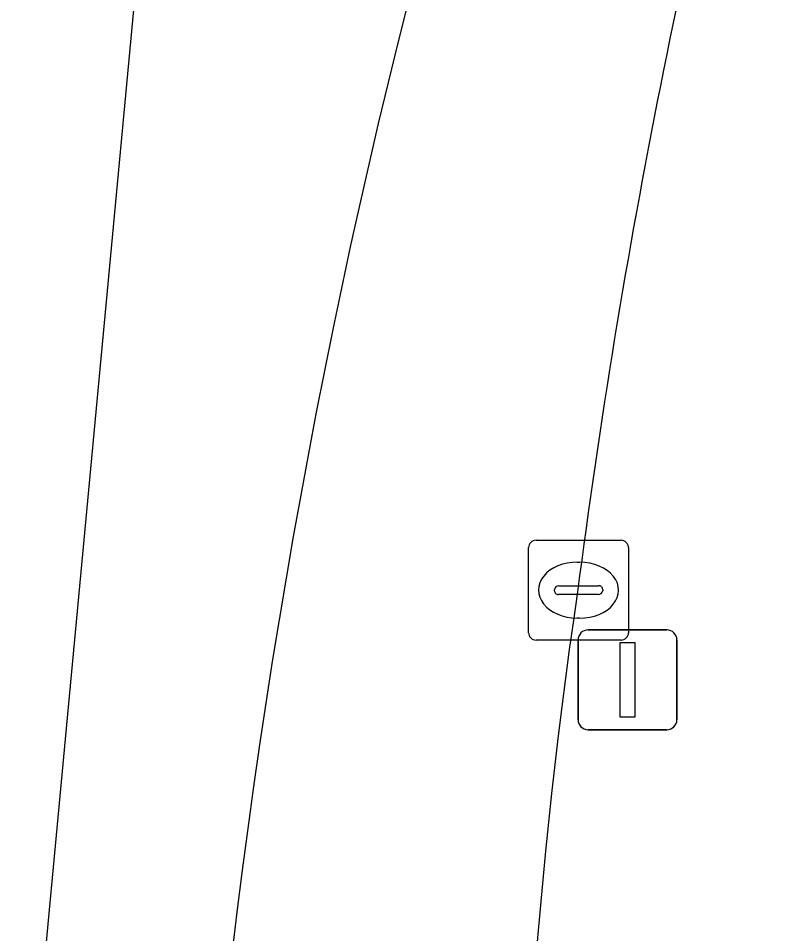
# Model space of a CAD drawing. Extents: x 161087 to 161926, y 382572 to 383873.
# Drawn here: x 161086.81 to 161094.41, y 383317.82 to 383326.98 of the extents above; entities that cross this region are included whole.
import ezdxf

# ---------------------------------------------------------------- set-up
doc = ezdxf.new("R2010")
doc.units = 0
for name, color, linetype in [('IMGEO_Berm_groen', 7, 'Continuous'), ('IMGEO_Kolk', 7, 'Continuous'), ('IMGEO_Lichtmast', 7, 'Continuous'), ('IMGEO_OVBaan_gesloten', 7, 'Continuous'), ('IMGEO_Rijbaan_lokaal_gesloten', 7, 'Continuous')]:
    doc.layers.add(name, color=color, linetype=linetype)

msp = doc.modelspace()

# ---------------------------------------------------------------- linework, layer by layer
at = {"layer": 'IMGEO_Berm_groen'}
for centre, radius, start, end in [((161166.8669, 383311.6541), 75.0716, 164.822153, 172.663064), ((161145.5, 383313.3487), 53.6734, 171.54437, 191.37575)]:
    msp.add_arc(centre, radius, start, end, dxfattribs=at)
at = {"layer": 'IMGEO_Kolk'}
for p, q in [((161091.9939, 383321.7585), (161092.8461, 383321.7585)), ((161091.9195, 383320.8319), (161091.9195, 383321.6841)), ((161092.9205, 383321.6841), (161092.9205, 383320.8319)), ((161092.4075, 383321.5377), (161092.4325, 383321.5377)), ((161092.1779, 383321.2519), (161092.1779, 383321.2641)), ((161092.221, 383321.3013), (161092.6189, 383321.3013)), ((161092.662, 383321.2641), (161092.662, 383321.2519)), ((161092.6155, 383321.2147), (161092.2176, 383321.2147)), ((161092.4295, 383320.9783), (161092.4046, 383320.9783)), ((161092.8461, 383320.7575), (161091.9939, 383320.7575))]:
    msp.add_line(p, q, dxfattribs=at)
for points in [[(161091.9939, 383321.7585), (161092.8461, 383321.7585)], [(161091.9195, 383320.8319), (161091.9195, 383321.6841)], [(161092.9205, 383321.6841), (161092.9205, 383320.8319)], [(161092.8461, 383320.7575), (161091.9939, 383320.7575)]]:
    msp.add_lwpolyline(points, dxfattribs=at)
for centre, radius, start, end in [((161091.996, 383321.682), 0.0765, 91.55205, 178.44795), ((161091.996, 383321.682), 0.0765, 91.55205, 178.44795), ((161092.844, 383321.682), 0.0765, 1.55205, 88.44795), ((161092.844, 383321.682), 0.0765, 1.55205, 88.44795), ((161092.2181, 383321.2611), 0.0403, 85.87752, 175.75265), ((161092.2146, 383321.2512), 0.0366, 178.93798, 274.71019), ((161092.6194, 383321.2575), 0.043, 264.86636, 352.45326), ((161092.6234, 383321.2629), 0.0386, 1.73085, 96.63898), ((161091.996, 383320.834), 0.0765, 181.55205, 268.44795), ((161091.996, 383320.834), 0.0765, 181.55205, 268.44795), ((161092.844, 383320.834), 0.0765, 271.55205, 358.44795), ((161092.844, 383320.834), 0.0765, 271.55205, 358.44795)]:
    msp.add_arc(centre, radius, start, end, dxfattribs=at)
for centre, major_axis, ratio, start_param, end_param in [((161092.406, 383321.258), (-0.3872, 0.002), 0.722429, 4.712389, 7.853982), ((161092.431, 383321.258), (-0.3901, 0.002), 0.717154, 1.570796, 4.712389)]:
    msp.add_ellipse(centre, major_axis=major_axis, ratio=ratio, start_param=start_param, end_param=end_param, dxfattribs=at)
at = {"layer": 'IMGEO_Lichtmast'}
for p, q in [((161092.5151, 383320.8595), (161093.3049, 383320.8595)), ((161093.3049, 383320.8595), (161092.5151, 383320.8595)), ((161092.4151, 383319.9605), (161092.4151, 383320.7595)), ((161092.4151, 383320.7595), (161092.4151, 383319.9605)), ((161093.4049, 383320.7595), (161093.4049, 383319.9605)), ((161093.4049, 383319.9605), (161093.4049, 383320.7595)), ((161093.3049, 383319.8605), (161092.5151, 383319.8605)), ((161092.5151, 383319.8605), (161093.3049, 383319.8605))]:
    msp.add_line(p, q, dxfattribs=at)
msp.add_lwpolyline([(161092.835, 383320.735), (161092.985, 383320.735), (161092.985, 383319.985), (161092.835, 383319.985), (161092.835, 383320.735)], dxfattribs=at)
for centre, start, end in [((161092.5151, 383320.7595), 90, 180), ((161092.5151, 383320.7595), 90, 180), ((161093.3049, 383320.7595), 0, 90), ((161093.3049, 383320.7595), 360, 90), ((161092.5151, 383319.9605), 180, 270), ((161092.5151, 383319.9605), 180, 270), ((161093.3049, 383319.9605), 270, 0), ((161093.3049, 383319.9605), 270, 0)]:
    msp.add_arc(centre, 0.1, start, end, dxfattribs=at)
at = {"layer": 'IMGEO_OVBaan_gesloten'}
for centre, radius, start, end in [((161162.5602, 383308.93), 74.1222, 158.560551, 179.49062), ((161166.8669, 383311.6541), 75.0716, 164.822153, 172.663064), ((161145.5, 383313.3487), 53.6734, 171.54437, 191.37575)]:
    msp.add_arc(centre, radius, start, end, dxfattribs=at)
at = {"layer": 'IMGEO_Rijbaan_lokaal_gesloten'}
msp.add_lwpolyline([(161093.567, 383336.023), (161090.3256, 383337.0568), (161088.305, 383330.707), (161086.81, 383314.743), (161086.9526, 383310.0403)], dxfattribs=at)
msp.add_arc((161162.5602, 383308.93), 74.1222, 158.560551, 179.49062, dxfattribs=at)

doc.saveas('drawing.dxf')
